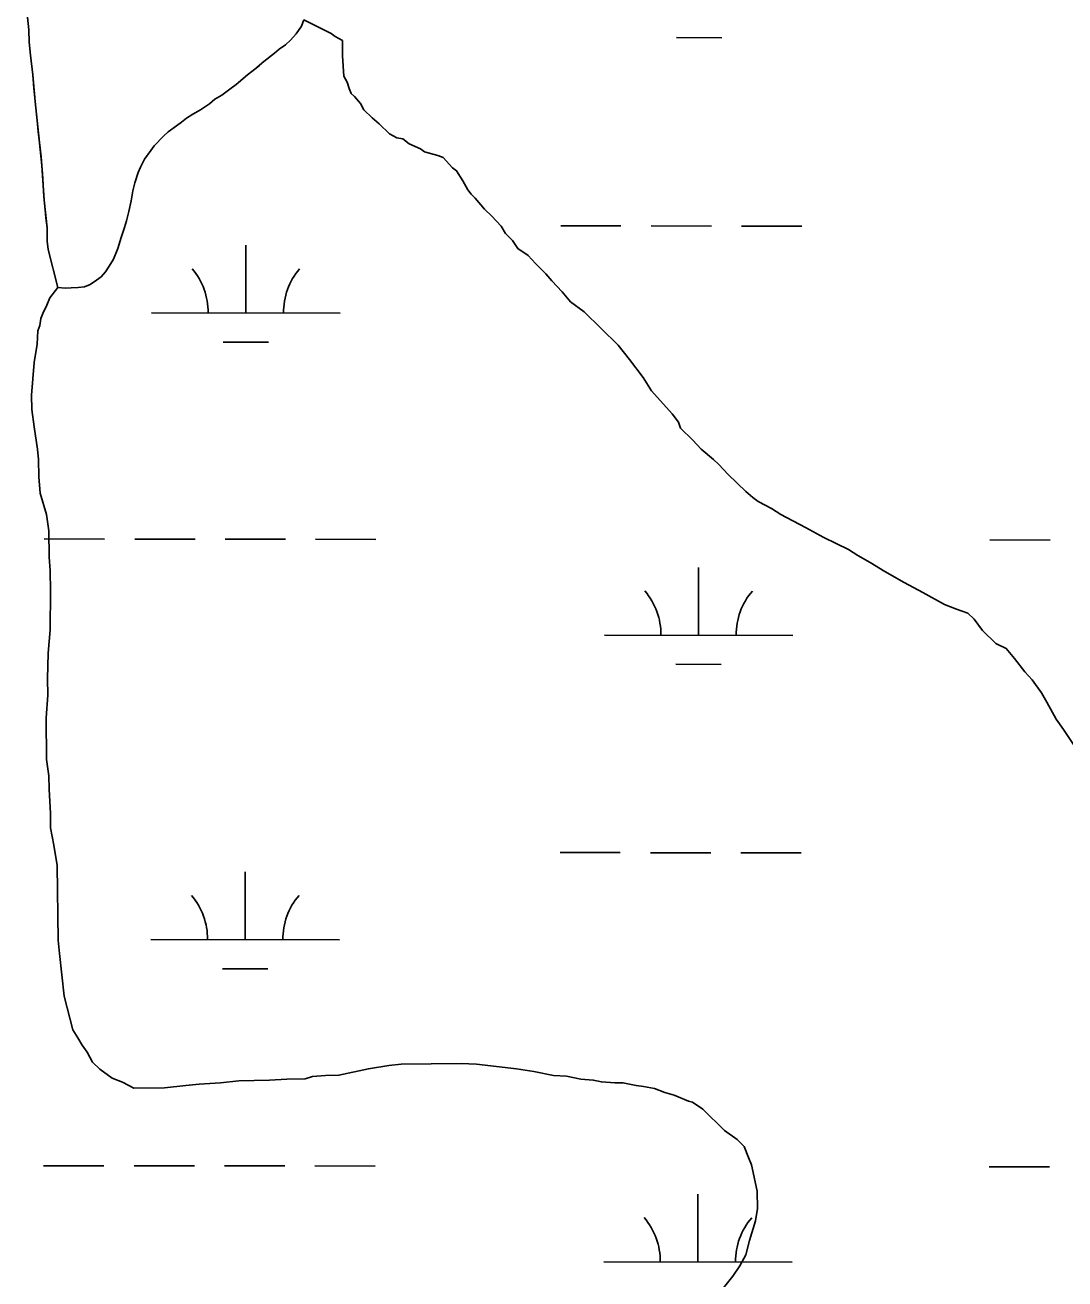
# Model space of a CAD drawing. Extents: x 3148686 to 3186545, y 916144 to 941516.
# Drawn here: x 3165280 to 3165832, y 928058 to 928724 of the extents above; entities that cross this region are included whole.
import ezdxf

# ---------------------------------------------------------------- set-up
doc = ezdxf.new("R2010")
doc.units = 0
for name, color, linetype in [('V-SITE-VEGE', 7, 'Continuous'), ('V-TOPO-SHOR', 7, 'Continuous'), ('V-WETL-SWMP', 7, 'Continuous')]:
    doc.layers.add(name, color=color, linetype=linetype)

msp = doc.modelspace()

# ---------------------------------------------------------------- linework, layer by layer
at = {"layer": 'V-SITE-VEGE'}
for points in [[(3165292.172000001, 928604.7739999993), (3165291.746000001, 928609.1789999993), (3165291.705000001, 928616.3879999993), (3165290.018000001, 928630.9959999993), (3165288.912000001, 928649.4159999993), (3165285.307000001, 928683.4419999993), (3165284.025000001, 928697.4539999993), (3165282.762000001, 928708.0609999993), (3165282.123000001, 928714.8659999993), (3165281.883000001, 928721.4749999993), (3165280.605000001, 928734.6849999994)], [(3165427.852000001, 928726.7279999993), (3165442.405000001, 928719.4699999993), (3165444.597000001, 928717.8719999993)], [(3165444.597000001, 928717.8719999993), (3165448.418000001, 928715.7549999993), (3165448.527000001, 928707.6239999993), (3165449.2150000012, 928696.7919999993), (3165450.884000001, 928693.5629999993), (3165452.010000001, 928690.3249999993), (3165453.131000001, 928687.6299999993), (3165454.777000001, 928686.0239999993), (3165458.081000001, 928682.2739999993), (3165459.750000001, 928679.0419999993), (3165464.145000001, 928674.7659999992), (3165467.981000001, 928671.5629999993), (3165473.473000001, 928666.2179999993), (3165477.295000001, 928664.0999999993), (3165480.555000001, 928663.5999999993), (3165483.842000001, 928660.9339999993), (3165489.843000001, 928658.3039999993), (3165492.030000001, 928656.7069999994), (3165499.106000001, 928654.6319999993), (3165501.828000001, 928653.5859999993), (3165506.778000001, 928648.2299999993), (3165508.969000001, 928646.6329999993), (3165512.293000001, 928641.2569999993), (3165515.068000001, 928636.4149999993), (3165516.723000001, 928634.2689999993), (3165518.921000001, 928632.1309999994), (3165523.879000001, 928626.2329999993), (3165527.723000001, 928622.4909999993), (3165532.675000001, 928617.1379999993), (3165534.893000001, 928613.3689999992), (3165538.737000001, 928609.6269999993), (3165541.504000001, 928605.3289999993), (3165546.974000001, 928601.6049999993), (3165550.826000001, 928597.3189999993), (3165556.319000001, 928591.9719999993), (3165559.621000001, 928588.2219999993), (3165565.121000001, 928582.3319999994), (3165569.529000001, 928576.9699999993), (3165576.648000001, 928571.6429999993), (3165594.772000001, 928553.9979999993), (3165600.832000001, 928546.4899999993), (3165608.011000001, 928536.8269999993), (3165612.441000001, 928529.8389999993), (3165623.446000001, 928517.5189999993), (3165626.756000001, 928513.2239999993), (3165627.884000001, 928509.9879999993), (3165634.475000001, 928503.5719999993), (3165638.876000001, 928498.7509999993), (3165645.452000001, 928493.4179999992), (3165648.199000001, 928490.7429999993), (3165653.149000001, 928485.3879999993), (3165662.485000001, 928476.2989999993), (3165666.321000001, 928473.0979999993), (3165669.062000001, 928470.9659999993), (3165676.158000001, 928467.2649999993), (3165681.079000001, 928464.0779999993), (3165694.180000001, 928457.2049999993), (3165704.009000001, 928451.9149999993), (3165717.106000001, 928445.5869999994), (3165722.023000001, 928442.3979999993), (3165728.578000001, 928438.6909999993), (3165736.2320000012, 928433.9149999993), (3165746.609000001, 928428.0909999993), (3165756.435000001, 928422.8009999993), (3165767.906000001, 928416.4499999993), (3165774.445000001, 928413.8259999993), (3165780.438000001, 928411.7369999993), (3165783.731000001, 928408.5279999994), (3165788.149000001, 928402.6259999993), (3165795.288000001, 928395.6729999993), (3165800.744000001, 928393.0329999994), (3165805.151000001, 928387.6729999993), (3165810.666000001, 928380.6999999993), (3165814.5190000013, 928376.4139999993), (3165819.489000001, 928369.4339999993), (3165822.264000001, 928364.5919999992), (3165827.265000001, 928355.4419999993), (3165831.132000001, 928350.0739999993), (3165838.880000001, 928338.2509999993)], [(3165648.643000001, 928050.9719999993), (3165655.571000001, 928059.7369999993), (3165659.293000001, 928065.2079999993), (3165662.467000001, 928071.2139999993), (3165664.531000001, 928078.8309999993), (3165667.646000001, 928089.1709999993), (3165668.6440000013, 928095.6899999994), (3165668.521000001, 928104.9039999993), (3165665.623000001, 928118.9589999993), (3165663.948000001, 928122.7319999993), (3165661.699000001, 928128.6649999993), (3165657.855000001, 928132.4089999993), (3165651.287000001, 928137.1989999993), (3165639.753000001, 928148.4279999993), (3165634.282000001, 928152.1509999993), (3165632.105000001, 928152.6629999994), (3165624.475000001, 928155.8129999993), (3165619.576000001, 928157.3759999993), (3165614.126000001, 928159.4709999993), (3165608.150000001, 928160.4739999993), (3165604.349000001, 928160.9659999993), (3165597.281000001, 928162.4999999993), (3165592.946000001, 928162.4409999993), (3165585.892000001, 928162.8889999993), (3165581.542000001, 928163.9149999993), (3165575.032000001, 928164.3719999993), (3165567.421000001, 928165.8959999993), (3165560.366000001, 928166.3419999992), (3165550.042000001, 928168.3739999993), (3165540.804000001, 928169.8769999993), (3165519.633000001, 928172.3019999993), (3165511.495000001, 928172.7379999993), (3165479.517000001, 928172.3119999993), (3165473.021000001, 928171.6809999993), (3165462.203000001, 928169.9119999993), (3165446.530000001, 928166.4509999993), (3165439.483000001, 928166.3559999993), (3165432.444000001, 928165.7189999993), (3165428.665000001, 928164.5869999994), (3165418.909000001, 928164.4559999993), (3165409.703000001, 928163.7899999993), (3165393.444000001, 928163.5729999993), (3165383.701000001, 928162.3589999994), (3165372.327000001, 928161.6639999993), (3165365.288000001, 928161.0289999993), (3165353.921000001, 928159.7949999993), (3165337.660000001, 928159.5769999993), (3165331.656000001, 928162.7499999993), (3165326.208000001, 928164.8449999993), (3165319.638000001, 928169.6349999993), (3165315.794000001, 928173.3789999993), (3165313.011000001, 928178.7629999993), (3165310.252000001, 928182.5209999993), (3165308.032000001, 928186.2849999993), (3165305.263000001, 928190.5839999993), (3165300.688000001, 928208.4119999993), (3165298.218000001, 928231.1489999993), (3165297.581000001, 928238.1879999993), (3165297.055000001, 928277.7509999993), (3165295.283000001, 928288.5709999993), (3165293.534000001, 928297.7619999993), (3165293.434000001, 928305.3499999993), (3165292.717000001, 928318.3509999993), (3165292.625000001, 928325.3959999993), (3165291.425000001, 928334.0549999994), (3165291.128000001, 928356.2759999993), (3165292.0530000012, 928368.2129999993), (3165291.937000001, 928376.8849999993), (3165292.297000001, 928390.4419999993), (3165293.217000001, 928402.9229999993), (3165293.483000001, 928423.5259999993), (3165293.338000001, 928434.3679999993), (3165292.703000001, 928441.4029999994), (3165292.514000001, 928455.4949999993), (3165291.314000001, 928464.1539999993), (3165287.910000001, 928475.4919999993), (3165287.253000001, 928484.1569999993), (3165287.130000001, 928493.3709999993), (3165286.516000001, 928498.7819999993), (3165284.7320000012, 928510.6849999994), (3165283.524000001, 928519.8839999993), (3165283.425000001, 928527.4719999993), (3165284.818000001, 928544.8369999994), (3165286.313000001, 928554.6139999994), (3165286.761000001, 928561.6669999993), (3165287.810000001, 928564.3909999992), (3165288.299000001, 928568.1919999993), (3165289.348000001, 928570.9179999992), (3165291.457000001, 928575.2829999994), (3165293.032000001, 928579.0979999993), (3165297.296000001, 928584.5759999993), (3165292.172000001, 928604.7739999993)]]:
    msp.add_lwpolyline(points, dxfattribs=at)
at = {"layer": 'V-TOPO-SHOR'}
for points in [[(3165281.033000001, 928729.8799999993), (3165281.883000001, 928721.4749999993), (3165282.123000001, 928714.8659999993), (3165282.762000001, 928708.0609999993), (3165284.025000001, 928697.4539999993), (3165284.666000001, 928690.4479999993), (3165285.307000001, 928683.4419999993), (3165286.368000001, 928673.2339999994), (3165287.003000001, 928667.4299999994), (3165287.638000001, 928661.6239999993), (3165288.484000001, 928654.0199999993), (3165288.910000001, 928649.4159999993), (3165289.135000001, 928645.2109999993), (3165289.569000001, 928639.2069999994), (3165289.790000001, 928635.6019999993), (3165290.018000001, 928630.9959999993), (3165290.649000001, 928625.7939999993), (3165291.074000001, 928621.5919999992), (3165291.705000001, 928616.3879999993), (3165291.746000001, 928609.1789999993), (3165292.172000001, 928604.7739999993), (3165297.296000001, 928584.5759999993)], [(3165297.296000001, 928584.5759999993), (3165301.505000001, 928584.1999999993), (3165304.507000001, 928584.4189999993), (3165308.112000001, 928584.6399999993), (3165311.514000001, 928585.0599999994), (3165314.510000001, 928586.2779999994), (3165317.901000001, 928588.4999999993), (3165320.295000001, 928590.3169999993), (3165322.683000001, 928592.9339999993), (3165324.668000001, 928595.9509999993), (3165326.849000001, 928599.7679999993), (3165329.221000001, 928605.3879999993), (3165330.990000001, 928611.2059999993), (3165332.762000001, 928616.4249999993), (3165333.740000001, 928620.0349999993), (3165335.115000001, 928625.0509999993), (3165336.282000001, 928630.6649999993), (3165337.255000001, 928635.8769999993), (3165338.230000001, 928640.2879999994), (3165340.001000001, 928645.7069999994), (3165341.187000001, 928648.5169999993), (3165343.364000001, 928652.7359999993), (3165346.743000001, 928657.3619999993), (3165348.531000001, 928659.7749999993), (3165353.508000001, 928665.0119999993), (3165355.898000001, 928667.2269999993), (3165360.287000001, 928670.4569999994), (3165363.078000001, 928672.4769999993), (3165365.671000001, 928674.4939999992), (3165369.060000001, 928676.7179999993), (3165373.054000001, 928678.9419999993), (3165377.842000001, 928682.1759999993), (3165380.631000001, 928684.5949999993), (3165384.424000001, 928686.8209999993), (3165389.409000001, 928690.4539999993), (3165392.002000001, 928692.4709999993), (3165395.588000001, 928695.4959999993), (3165397.980000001, 928697.5129999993), (3165401.970000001, 928700.5399999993), (3165404.360000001, 928702.5579999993), (3165406.752000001, 928704.5729999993), (3165412.335000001, 928709.0129999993), (3165414.923000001, 928711.2309999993), (3165418.116000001, 928713.4509999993), (3165420.905000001, 928715.8719999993), (3165423.889000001, 928719.2939999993), (3165426.671000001, 928723.3139999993), (3165427.852000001, 928726.7259999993)]]:
    msp.add_lwpolyline(points, dxfattribs=at)
at = {"layer": 'V-WETL-SWMP'}
for p, q in [((3165625.7710080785, 928717.2842557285), (3165649.77098112, 928717.2589668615)), ((3165564.257812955, 928617.3480675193), (3165596.257777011, 928617.3143490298)), ((3165612.257759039, 928617.2974897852), (3165644.2577230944, 928617.2637712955)), ((3165660.2577051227, 928617.246912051), (3165692.2576691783, 928617.2131935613)), ((3165397.145126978, 928571.0941525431), (3165397.1830216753, 928607.0941143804)), ((3165347.145183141, 928571.1468376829), (3165447.145070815, 928571.041467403)), ((3165385.128897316, 928555.6758133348), (3165409.1288703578, 928555.6505244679)), ((3165290.1748565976, 928451.1358616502), (3165322.174820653, 928451.1021431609)), ((3165338.174802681, 928451.0852839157), (3165370.174766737, 928451.0515654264)), ((3165386.174748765, 928451.0347061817), (3165418.1747128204, 928451.0009876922)), ((3165434.1746948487, 928450.9841284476), (3165466.1746589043, 928450.9504099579)), ((3165792.082292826, 928450.6069997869), (3165824.082256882, 928450.5732812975)), ((3165637.437053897, 928400.0279476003), (3165637.4749485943, 928436.0279094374)), ((3165587.43711006, 928400.0806327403), (3165687.436997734, 928399.9752624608)), ((3165625.420824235, 928384.6096083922), (3165649.420797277, 928384.5843195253)), ((3165563.9076291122, 928284.6734201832), (3165595.9075931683, 928284.6397016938)), ((3165611.9075751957, 928284.6228424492), (3165643.9075392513, 928284.5891239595)), ((3165659.9075212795, 928284.572264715), (3165691.9074853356, 928284.5385462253)), ((3165396.7949431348, 928238.4195052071), (3165396.832837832, 928274.4194670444)), ((3165346.794999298, 928238.4721903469), (3165446.794886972, 928238.3668200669)), ((3165384.778713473, 928223.0011659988), (3165408.778686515, 928222.9758771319)), ((3165289.8246727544, 928118.4612143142), (3165321.8246368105, 928118.4274958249)), ((3165337.824618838, 928118.4106365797), (3165369.824582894, 928118.3769180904)), ((3165385.8245649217, 928118.3600588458), (3165417.8245289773, 928118.3263403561)), ((3165433.8245110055, 928118.3094811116), (3165465.824475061, 928118.2757626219)), ((3165791.7321089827, 928117.9323524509), (3165823.732073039, 928117.8986339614)), ((3165637.086870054, 928067.3533002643), (3165637.124764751, 928103.3532621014)), ((3165587.0869262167, 928067.4059854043), (3165687.086813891, 928067.3006151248))]:
    msp.add_line(p, q, dxfattribs=at)
for points in [[(3165301.504000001, 928584.1999999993), (3165297.297000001, 928584.5759999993), (3165292.173000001, 928604.7739999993), (3165291.747000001, 928609.1779999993), (3165291.705000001, 928616.3869999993), (3165291.074000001, 928621.5909999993), (3165290.649000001, 928625.7939999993), (3165290.018000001, 928630.9969999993), (3165289.791000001, 928635.6019999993), (3165289.570000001, 928639.2059999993), (3165289.135000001, 928645.2119999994), (3165288.910000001, 928649.4159999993), (3165288.483000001, 928654.0199999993), (3165287.638000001, 928661.6249999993), (3165286.369000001, 928673.2339999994), (3165285.308000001, 928683.4419999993), (3165284.025000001, 928697.4529999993), (3165282.762000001, 928708.0609999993), (3165282.122000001, 928714.8659999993), (3165281.883000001, 928721.4739999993), (3165281.034000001, 928729.8799999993), (3165280.605000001, 928734.6849999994), (3165279.973000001, 928740.0879999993)], [(3165427.852000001, 928726.7259999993), (3165426.671000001, 928723.3139999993), (3165423.890000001, 928719.2929999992), (3165420.906000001, 928715.8709999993), (3165418.116000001, 928713.4509999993), (3165414.924000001, 928711.2299999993), (3165412.334000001, 928709.0119999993), (3165406.752000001, 928704.5729999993), (3165401.969000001, 928700.5399999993), (3165397.981000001, 928697.5129999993), (3165392.002000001, 928692.4709999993), (3165389.410000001, 928690.4539999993), (3165384.424000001, 928686.8199999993), (3165380.632000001, 928684.5949999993), (3165377.842000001, 928682.1749999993), (3165373.054000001, 928678.9429999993), (3165369.061000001, 928676.7169999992), (3165365.670000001, 928674.4939999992), (3165363.078000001, 928672.4769999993), (3165360.2860000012, 928670.4579999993), (3165355.898000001, 928667.2279999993), (3165353.508000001, 928665.0109999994), (3165348.531000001, 928659.7749999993), (3165346.743000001, 928657.3619999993), (3165343.365000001, 928652.7359999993), (3165341.187000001, 928648.5169999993), (3165340.001000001, 928645.7069999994), (3165338.230000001, 928640.2889999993), (3165337.254000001, 928635.8769999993), (3165336.283000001, 928630.6649999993), (3165335.114000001, 928625.0499999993), (3165333.741000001, 928620.0349999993), (3165332.761000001, 928616.4249999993), (3165330.989000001, 928611.2069999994), (3165329.220000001, 928605.3889999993), (3165326.849000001, 928599.7679999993), (3165324.668000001, 928595.9499999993), (3165322.683000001, 928592.9339999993), (3165320.295000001, 928590.3169999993), (3165317.902000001, 928588.5009999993), (3165314.510000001, 928586.2779999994), (3165311.513000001, 928585.0589999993), (3165308.111000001, 928584.6389999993), (3165304.507000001, 928584.4179999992), (3165301.504000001, 928584.1999999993)]]:
    msp.add_lwpolyline(points, dxfattribs=at)
for centre, radius, start, end in [((3165341.9027527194, 928571.6271648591), 35.24628790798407, 359.1678071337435, 40.711465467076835), ((3165452.3885008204, 928571.5107455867), 35.246287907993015, 139.1678042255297, 180.71146255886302), ((3165582.194679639, 928400.5609599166), 35.24628790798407, 359.1678071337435, 40.711465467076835), ((3165692.68042774, 928400.444540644), 35.246287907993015, 139.1678042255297, 180.71146255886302), ((3165341.552568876, 928238.9525175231), 35.24628790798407, 359.1678071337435, 40.711465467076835), ((3165452.0383169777, 928238.8360982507), 35.246287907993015, 139.1678042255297, 180.71146255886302), ((3165581.8444957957, 928067.8863125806), 35.24628790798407, 359.1678071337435, 40.711465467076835), ((3165692.3302438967, 928067.7698933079), 35.246287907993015, 139.1678042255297, 180.71146255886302)]:
    msp.add_arc(centre, radius, start, end, dxfattribs=at)

doc.saveas('drawing.dxf')
